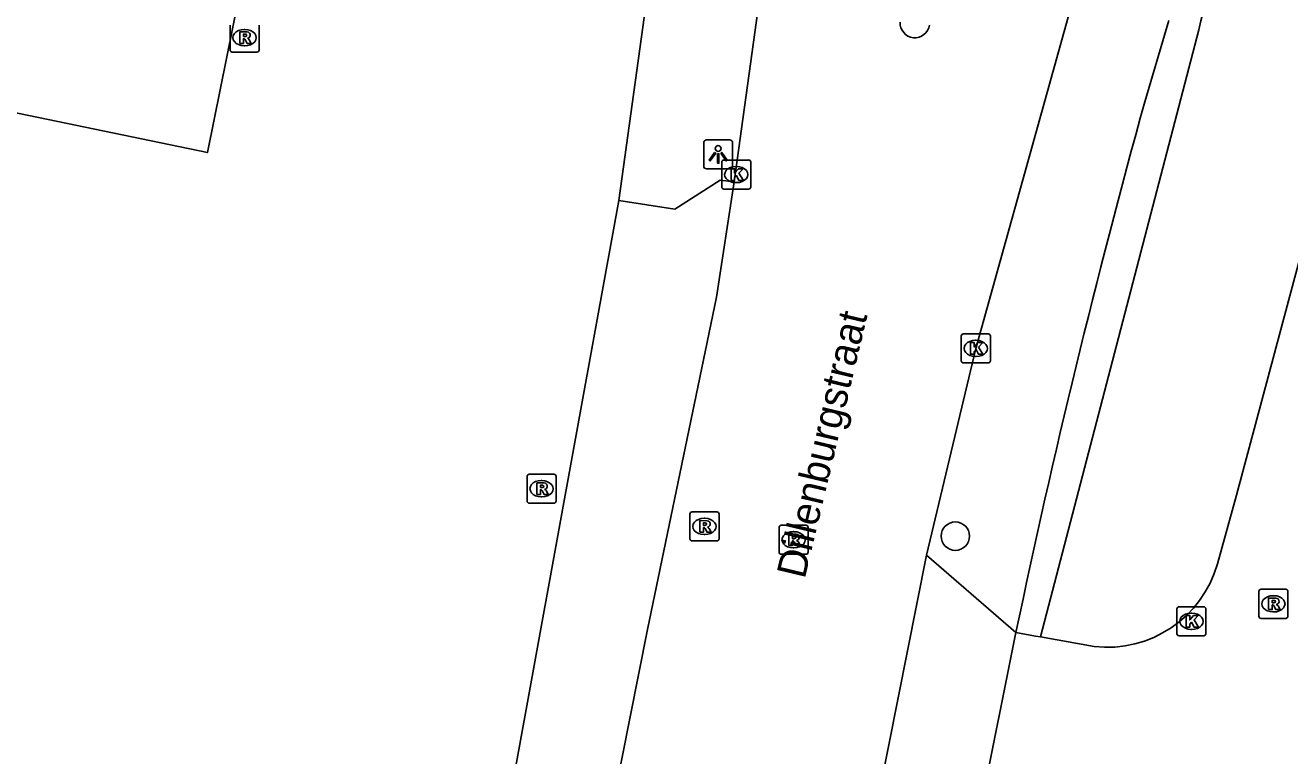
# Model space of a CAD drawing. Extents: x 157692 to 159670, y 381454 to 383289.
# Drawn here: x 158478.58 to 158522.1, y 382030.81 to 382055.97 of the extents above; entities that cross this region are included whole.
import ezdxf

# ---------------------------------------------------------------- set-up
doc = ezdxf.new("R2010")
doc.units = 0
for name, color, linetype in [('IMGEO_Boom', 7, 'Continuous'), ('IMGEO_Haag', 7, 'Continuous'), ('IMGEO_Kolk', 7, 'Continuous'), ('IMGEO_Lichtpunt', 7, 'Continuous'), ('IMGEO_Openbare_ruimte_label', 7, 'Continuous'), ('IMGEO_Pand', 7, 'Continuous'), ('IMGEO_Rijbaan_lokaal_gesloten', 7, 'Continuous'), ('IMGEO_Rijbaan_lokaal_open', 7, 'Continuous'), ('IMGEO_Rioolput', 7, 'Continuous'), ('IMGEO_Voetpad_open', 7, 'Continuous')]:
    doc.layers.add(name, color=color, linetype=linetype)

msp = doc.modelspace()

# ---------------------------------------------------------------- linework, layer by layer
at = {"layer": 'IMGEO_Boom'}
msp.add_circle((158510.594, 382038.377), 0.489, dxfattribs=at)
at = {"layer": 'IMGEO_Haag'}
msp.add_lwpolyline([(158518.976, 382055.81), (158513.524, 382034.906)], dxfattribs=at)
msp.add_arc((158527.558, 382054.016), 8.767, 135.0777, 168.1919, dxfattribs=at)
at = {"layer": 'IMGEO_Kolk'}
for p, q in [((158502.554, 382050.404), (158502.554, 382051.256)), ((158502.629, 382051.33), (158503.481, 382051.33)), ((158503.555, 382051.256), (158503.555, 382050.404)), ((158503.042, 382051.11), (158503.067, 382051.11)), ((158503.065, 382050.55), (158503.04, 382050.55)), ((158503.481, 382050.33), (158502.629, 382050.33)), ((158510.799, 382044.415), (158510.799, 382045.267)), ((158510.874, 382045.341), (158511.726, 382045.341)), ((158511.8, 382045.267), (158511.8, 382044.415)), ((158511.287, 382045.121), (158511.312, 382045.121)), ((158511.726, 382044.341), (158510.874, 382044.341)), ((158511.31, 382044.561), (158511.285, 382044.561)), ((158518.219, 382035.019), (158518.219, 382035.871)), ((158518.294, 382035.945), (158519.146, 382035.945)), ((158518.707, 382035.725), (158518.732, 382035.725)), ((158519.22, 382035.871), (158519.22, 382035.019)), ((158518.73, 382035.165), (158518.705, 382035.165)), ((158519.146, 382034.945), (158518.294, 382034.945))]:
    msp.add_line(p, q, dxfattribs=at)
for points in [[(158502.554, 382050.404), (158502.554, 382051.256)], [(158502.629, 382051.33), (158503.481, 382051.33)], [(158503.555, 382051.256), (158503.555, 382050.404)], [(158502.875, 382051.03), (158502.998, 382051.03), (158502.998, 382050.879), (158503.128, 382051.03), (158503.292, 382051.03), (158503.146, 382050.879), (158503.299, 382050.63), (158503.147, 382050.63), (158503.062, 382050.794), (158502.998, 382050.727), (158502.998, 382050.63), (158502.875, 382050.63), (158502.875, 382051.03)], [(158503.481, 382050.33), (158502.629, 382050.33)], [(158510.799, 382044.415), (158510.799, 382045.267)], [(158510.874, 382045.341), (158511.726, 382045.341)], [(158511.8, 382045.267), (158511.8, 382044.415)], [(158511.12, 382045.041), (158511.243, 382045.041), (158511.243, 382044.89), (158511.373, 382045.041), (158511.537, 382045.041), (158511.391, 382044.89), (158511.544, 382044.641), (158511.392, 382044.641), (158511.307, 382044.805), (158511.243, 382044.738), (158511.243, 382044.641), (158511.12, 382044.641), (158511.12, 382045.041)], [(158511.726, 382044.341), (158510.874, 382044.341)], [(158518.219, 382035.019), (158518.219, 382035.871)], [(158518.294, 382035.945), (158519.146, 382035.945)], [(158518.54, 382035.645), (158518.663, 382035.645), (158518.663, 382035.494), (158518.793, 382035.645), (158518.957, 382035.645), (158518.811, 382035.494), (158518.964, 382035.245), (158518.812, 382035.245), (158518.727, 382035.409), (158518.663, 382035.342), (158518.663, 382035.245), (158518.54, 382035.245), (158518.54, 382035.645)], [(158519.22, 382035.871), (158519.22, 382035.019)], [(158519.146, 382034.945), (158518.294, 382034.945)]]:
    msp.add_lwpolyline(points, dxfattribs=at)
for centre, start, end in [((158502.631, 382051.254), 91.552, 178.448), ((158502.631, 382051.254), 91.552, 178.448), ((158503.479, 382051.254), 1.552, 88.448), ((158503.479, 382051.254), 1.552, 88.448), ((158502.631, 382050.406), 181.552, 268.448), ((158502.631, 382050.406), 181.552, 268.448), ((158503.479, 382050.406), 271.552, 358.448), ((158503.479, 382050.406), 271.552, 358.448), ((158510.876, 382045.265), 91.552, 178.448), ((158510.876, 382045.265), 91.552, 178.448), ((158511.724, 382045.265), 1.552, 88.448), ((158511.724, 382045.265), 1.552, 88.448), ((158510.876, 382044.417), 181.552, 268.448), ((158510.876, 382044.417), 181.552, 268.448), ((158511.724, 382044.417), 271.552, 358.448), ((158511.724, 382044.417), 271.552, 358.448), ((158518.296, 382035.869), 91.552, 178.448), ((158518.296, 382035.869), 91.552, 178.448), ((158519.144, 382035.869), 1.552, 88.448), ((158519.144, 382035.869), 1.552, 88.448), ((158518.296, 382035.021), 181.552, 268.448), ((158518.296, 382035.021), 181.552, 268.448), ((158519.144, 382035.021), 271.552, 358.448), ((158519.144, 382035.021), 271.552, 358.448)]:
    msp.add_arc(centre, 0.0765, start, end, dxfattribs=at)
for centre, major_axis, ratio, start_param, end_param in [((158503.041, 382050.83), (-0.387, 0.002), 0.722429, 4.712389, 7.853982), ((158503.066, 382050.83), (-0.39, 0.002), 0.717154, 1.570796, 4.712389), ((158511.286, 382044.841), (-0.387, 0.002), 0.722429, 4.712389, 7.853982), ((158511.311, 382044.841), (-0.39, 0.002), 0.717154, 1.570796, 4.712389), ((158518.706, 382035.445), (-0.387, 0.002), 0.722429, 4.712389, 7.853982), ((158518.731, 382035.445), (-0.39, 0.002), 0.717154, 1.570796, 4.712389)]:
    msp.add_ellipse(centre, major_axis=major_axis, ratio=ratio, start_param=start_param, end_param=end_param, dxfattribs=at)
at = {"layer": 'IMGEO_Lichtpunt'}
for p, q in [((158501.933, 382051.927), (158501.933, 382051.12)), ((158501.933, 382051.927), (158501.933, 382051.12)), ((158502.835, 382052.022), (158502.027, 382052.022)), ((158502.835, 382052.022), (158502.027, 382052.022)), ((158502.929, 382051.12), (158502.929, 382051.927)), ((158502.929, 382051.12), (158502.929, 382051.927)), ((158502.027, 382051.026), (158502.835, 382051.026)), ((158502.027, 382051.026), (158502.835, 382051.026))]:
    msp.add_line(p, q, dxfattribs=at)
for points in [[(158502.307, 382051.591), (158502.346, 382051.563), (158502.158, 382051.301), (158502.12, 382051.328), (158502.307, 382051.591)], [(158502.409, 382051.543), (158502.456, 382051.543), (158502.456, 382051.221), (158502.409, 382051.221), (158502.409, 382051.543)], [(158502.519, 382051.563), (158502.557, 382051.59), (158502.744, 382051.328), (158502.705, 382051.3), (158502.519, 382051.563)]]:
    msp.add_lwpolyline(points, dxfattribs=at)
msp.add_circle((158502.432, 382051.725), 0.0994, dxfattribs=at)
for centre, start, end in [((158502.027, 382051.927), 90, 180), ((158502.027, 382051.927), 90, 180), ((158502.835, 382051.927), 0, 90), ((158502.835, 382051.927), 0, 90), ((158502.027, 382051.12), 180, 270), ((158502.027, 382051.12), 180, 270), ((158502.835, 382051.12), 270, 0), ((158502.835, 382051.12), 270, 360)]:
    msp.add_arc(centre, 0.0946, start, end, dxfattribs=at)
at = {"layer": 'IMGEO_Pand'}
msp.add_lwpolyline([(158454.408, 382072.073), (158487.632, 382065.239), (158486.625, 382060.342), (158484.854, 382051.585), (158467.009, 382055.289)], dxfattribs=at)
at = {"layer": 'IMGEO_Rijbaan_lokaal_gesloten'}
for points in [[(158509.607, 382037.718), (158511.299, 382044.841), (158517.633, 382067.591), (158517.953, 382068.784), (158520.916, 382079.242), (158521.192, 382080.355)], [(158502.977, 382050.581), (158505.431, 382068.251)], [(158502.977, 382050.581), (158502.374, 382046.61), (158501.804, 382043.842), (158500, 382035.157), (158498.813, 382029.208)], [(158507.645, 382027.843), (158509.607, 382037.718)]]:
    msp.add_lwpolyline(points, dxfattribs=at)
msp.add_arc((158509.203, 382056.047), 0.507, 176.549, 351.7823, dxfattribs=at)
at = {"layer": 'IMGEO_Rijbaan_lokaal_open'}
for points in [[(158519.613, 382037.428), (158520.266, 382039.789), (158523.937, 382053.475)], [(158512.682, 382035.058), (158511.487, 382029.103)], [(158512.682, 382035.058), (158513.351, 382034.937), (158513.524, 382034.906)], [(158513.524, 382034.906), (158515.374, 382034.573)]]:
    msp.add_lwpolyline(points, dxfattribs=at)
msp.add_arc((158515.818, 382038.488), 3.94, 263.5322, 344.3889, dxfattribs=at)
at = {"layer": 'IMGEO_Rioolput'}
for p, q in [((158485.63, 382055.118), (158485.63, 382055.97)), ((158486.118, 382055.824), (158486.143, 382055.824)), ((158486.631, 382055.97), (158486.631, 382055.118)), ((158486.141, 382055.264), (158486.116, 382055.264)), ((158486.557, 382055.044), (158485.705, 382055.044)), ((158495.854, 382039.584), (158495.854, 382040.436)), ((158495.929, 382040.51), (158496.781, 382040.51)), ((158496.855, 382040.436), (158496.855, 382039.584)), ((158496.342, 382040.29), (158496.367, 382040.29)), ((158496.781, 382039.51), (158495.929, 382039.51)), ((158496.365, 382039.73), (158496.34, 382039.73)), ((158501.46, 382038.285), (158501.46, 382039.137)), ((158501.535, 382039.211), (158502.387, 382039.211)), ((158502.461, 382039.137), (158502.461, 382038.285)), ((158501.948, 382038.991), (158501.973, 382038.991)), ((158504.528, 382037.825), (158504.528, 382038.677)), ((158504.603, 382038.751), (158505.455, 382038.751)), ((158505.529, 382038.677), (158505.529, 382037.825)), ((158502.387, 382038.211), (158501.535, 382038.211)), ((158501.971, 382038.431), (158501.946, 382038.431)), ((158505.016, 382038.531), (158505.041, 382038.531)), ((158505.039, 382037.971), (158505.014, 382037.971)), ((158505.455, 382037.751), (158504.603, 382037.751)), ((158521.04, 382035.62), (158521.04, 382036.472)), ((158521.115, 382036.546), (158521.967, 382036.546)), ((158522.041, 382036.472), (158522.041, 382035.62)), ((158521.528, 382036.326), (158521.553, 382036.326)), ((158521.551, 382035.766), (158521.526, 382035.766)), ((158521.967, 382035.546), (158521.115, 382035.546))]:
    msp.add_line(p, q, dxfattribs=at)
for points in [[(158485.63, 382055.118), (158485.63, 382055.97)], [(158486.219, 382055.742), (158485.967, 382055.744), (158485.967, 382055.344)], [(158486.145, 382055.663), (158486.091, 382055.663), (158486.091, 382055.582)], [(158486.631, 382055.97), (158486.631, 382055.118)], [(158485.967, 382055.344), (158486.091, 382055.344), (158486.091, 382055.506), (158486.102, 382055.506)], [(158486.091, 382055.582), (158486.143, 382055.582)], [(158486.149, 382055.477), (158486.22, 382055.344), (158486.36, 382055.344), (158486.295, 382055.47)], [(158486.557, 382055.044), (158485.705, 382055.044)], [(158495.854, 382039.584), (158495.854, 382040.436)], [(158495.929, 382040.51), (158496.781, 382040.51)], [(158496.855, 382040.436), (158496.855, 382039.584)], [(158496.443, 382040.208), (158496.191, 382040.21), (158496.191, 382039.81)], [(158496.191, 382039.81), (158496.315, 382039.81), (158496.315, 382039.972), (158496.326, 382039.972)], [(158496.369, 382040.129), (158496.315, 382040.129), (158496.315, 382040.048)], [(158496.315, 382040.048), (158496.367, 382040.048)], [(158496.373, 382039.943), (158496.444, 382039.81), (158496.584, 382039.81), (158496.519, 382039.936)], [(158496.781, 382039.51), (158495.929, 382039.51)], [(158501.46, 382038.285), (158501.46, 382039.137)], [(158501.535, 382039.211), (158502.387, 382039.211)], [(158502.461, 382039.137), (158502.461, 382038.285)], [(158502.049, 382038.909), (158501.797, 382038.911), (158501.797, 382038.511)], [(158501.797, 382038.511), (158501.921, 382038.511), (158501.921, 382038.673), (158501.932, 382038.673)], [(158501.975, 382038.83), (158501.921, 382038.83), (158501.921, 382038.749)], [(158501.921, 382038.749), (158501.973, 382038.749)], [(158501.979, 382038.644), (158502.05, 382038.511), (158502.19, 382038.511), (158502.125, 382038.637)], [(158504.528, 382037.825), (158504.528, 382038.677)], [(158504.603, 382038.751), (158505.455, 382038.751)], [(158505.529, 382038.677), (158505.529, 382037.825)], [(158502.387, 382038.211), (158501.535, 382038.211)], [(158505.117, 382038.449), (158504.865, 382038.451), (158504.865, 382038.051)], [(158504.865, 382038.051), (158504.989, 382038.051), (158504.989, 382038.213), (158505, 382038.213)], [(158505.043, 382038.37), (158504.989, 382038.37), (158504.989, 382038.289)], [(158504.989, 382038.289), (158505.041, 382038.289)], [(158505.047, 382038.184), (158505.118, 382038.051), (158505.258, 382038.051), (158505.193, 382038.177)], [(158505.455, 382037.751), (158504.603, 382037.751)], [(158521.04, 382035.62), (158521.04, 382036.472)], [(158521.115, 382036.546), (158521.967, 382036.546)], [(158522.041, 382036.472), (158522.041, 382035.62)], [(158521.629, 382036.244), (158521.377, 382036.246), (158521.377, 382035.846)], [(158521.555, 382036.165), (158521.501, 382036.165), (158521.501, 382036.084)], [(158521.501, 382036.084), (158521.553, 382036.084)], [(158521.377, 382035.846), (158521.501, 382035.846), (158521.501, 382036.008), (158521.512, 382036.008)], [(158521.559, 382035.979), (158521.63, 382035.846), (158521.77, 382035.846), (158521.705, 382035.972)], [(158521.967, 382035.546), (158521.115, 382035.546)]]:
    msp.add_lwpolyline(points, dxfattribs=at)
for centre, radius, start, end in [((158486.151, 382055.567), 0.0964, 77.0061, 93.1865), ((158486.165, 382055.624), 0.0378, 276.6634, 79.6772), ((158486.218, 382055.632), 0.109, 350.3612, 89.416), ((158486.216, 382055.632), 0.112, 277.5842, 350.9817), ((158486.101, 382055.453), 0.0533, 26.0293, 88.6989), ((158486.127, 382055.771), 0.19, 274.7715, 282.9687), ((158486.2, 382055.417), 0.108, 29.5134, 73.7905), ((158485.707, 382055.12), 0.0765, 181.552, 268.448), ((158485.707, 382055.12), 0.0765, 181.552, 268.448), ((158486.555, 382055.12), 0.0765, 271.552, 358.448), ((158486.555, 382055.12), 0.0765, 271.552, 358.448), ((158495.931, 382040.434), 0.0765, 91.552, 178.448), ((158495.931, 382040.434), 0.0765, 91.552, 178.448), ((158496.779, 382040.434), 0.0765, 1.552, 88.448), ((158496.779, 382040.434), 0.0765, 1.552, 88.448), ((158496.325, 382039.919), 0.0533, 26.0293, 88.6989), ((158496.351, 382040.237), 0.19, 274.7715, 282.9687), ((158496.375, 382040.033), 0.0964, 77.0061, 93.1865), ((158496.389, 382040.09), 0.0378, 276.6634, 79.6772), ((158496.442, 382040.098), 0.109, 350.3612, 89.416), ((158496.44, 382040.098), 0.112, 277.5842, 350.9817), ((158496.424, 382039.883), 0.108, 29.5134, 73.7905), ((158495.931, 382039.586), 0.0765, 181.552, 268.448), ((158495.931, 382039.586), 0.0765, 181.552, 268.448), ((158496.779, 382039.586), 0.0765, 271.552, 358.448), ((158496.779, 382039.586), 0.0765, 271.552, 358.448), ((158501.537, 382039.135), 0.0765, 91.552, 178.448), ((158501.537, 382039.135), 0.0765, 91.552, 178.448), ((158502.385, 382039.135), 0.0765, 1.552, 88.448), ((158502.385, 382039.135), 0.0765, 1.552, 88.448), ((158501.931, 382038.62), 0.0533, 26.0293, 88.6989), ((158501.957, 382038.938), 0.19, 274.7715, 282.9687), ((158501.981, 382038.734), 0.0964, 77.0061, 93.1865), ((158501.995, 382038.791), 0.0378, 276.6634, 79.6772), ((158502.048, 382038.799), 0.109, 350.3612, 89.416), ((158502.046, 382038.799), 0.112, 277.5842, 350.9817), ((158502.03, 382038.584), 0.108, 29.5134, 73.7905), ((158504.605, 382038.675), 0.0765, 91.552, 178.448), ((158504.605, 382038.675), 0.0765, 91.552, 178.448), ((158505.453, 382038.675), 0.0765, 1.552, 88.448), ((158505.453, 382038.675), 0.0765, 1.552, 88.448), ((158501.537, 382038.287), 0.0765, 181.552, 268.448), ((158501.537, 382038.287), 0.0765, 181.552, 268.448), ((158502.385, 382038.287), 0.0765, 271.552, 358.448), ((158502.385, 382038.287), 0.0765, 271.552, 358.448), ((158504.999, 382038.16), 0.0533, 26.0293, 88.6989), ((158505.025, 382038.478), 0.19, 274.7715, 282.9687), ((158505.049, 382038.274), 0.0964, 77.0061, 93.1865), ((158505.063, 382038.331), 0.0378, 276.6634, 79.6772), ((158505.116, 382038.339), 0.109, 350.3612, 89.416), ((158505.114, 382038.339), 0.112, 277.5842, 350.9817), ((158505.098, 382038.124), 0.108, 29.5134, 73.7905), ((158504.605, 382037.827), 0.0765, 181.552, 268.448), ((158504.605, 382037.827), 0.0765, 181.552, 268.448), ((158505.453, 382037.827), 0.0765, 271.552, 358.448), ((158505.453, 382037.827), 0.0765, 271.552, 358.448), ((158521.117, 382036.47), 0.0765, 91.552, 178.448), ((158521.117, 382036.47), 0.0765, 91.552, 178.448), ((158521.965, 382036.47), 0.0765, 1.552, 88.448), ((158521.965, 382036.47), 0.0765, 1.552, 88.448), ((158521.537, 382036.273), 0.19, 274.7715, 282.9687), ((158521.561, 382036.069), 0.0964, 77.0061, 93.1865), ((158521.575, 382036.126), 0.0378, 276.6634, 79.6772), ((158521.628, 382036.134), 0.109, 350.3612, 89.416), ((158521.626, 382036.134), 0.112, 277.5842, 350.9817), ((158521.61, 382035.919), 0.108, 29.5134, 73.7905), ((158521.117, 382035.622), 0.0765, 181.552, 268.448), ((158521.117, 382035.622), 0.0765, 181.552, 268.448), ((158521.511, 382035.955), 0.0533, 26.0293, 88.6989), ((158521.965, 382035.622), 0.0765, 271.552, 358.448), ((158521.965, 382035.622), 0.0765, 271.552, 358.448)]:
    msp.add_arc(centre, radius, start, end, dxfattribs=at)
for centre, major_axis, ratio, start_param, end_param in [((158486.117, 382055.544), (-0.387, 0.002), 0.722429, 4.712389, 7.853982), ((158486.142, 382055.544), (-0.39, 0.002), 0.717154, 1.570796, 4.712389), ((158496.341, 382040.01), (-0.387, 0.002), 0.722429, 4.712389, 7.853982), ((158496.366, 382040.01), (-0.39, 0.002), 0.717154, 1.570796, 4.712389), ((158501.947, 382038.711), (-0.387, 0.002), 0.722429, 4.712389, 7.853982), ((158501.972, 382038.711), (-0.39, 0.002), 0.717154, 1.570796, 4.712389), ((158505.015, 382038.251), (-0.387, 0.002), 0.722429, 4.712389, 7.853982), ((158505.04, 382038.251), (-0.39, 0.002), 0.717154, 1.570796, 4.712389), ((158521.527, 382036.046), (-0.387, 0.002), 0.722429, 4.712389, 7.853982), ((158521.552, 382036.046), (-0.39, 0.002), 0.717154, 1.570796, 4.712389)]:
    msp.add_ellipse(centre, major_axis=major_axis, ratio=ratio, start_param=start_param, end_param=end_param, dxfattribs=at)
at = {"layer": 'IMGEO_Voetpad_open'}
for points in [[(158501.383, 382067.106), (158499.017, 382049.934)], [(158517.941, 382056.136), (158517.115, 382053.336)], [(158499.017, 382049.934), (158500.942, 382049.636), (158502.498, 382050.635), (158502.977, 382050.581)], [(158495.378, 382029.949), (158499.017, 382049.934)], [(158509.607, 382037.718), (158512.682, 382035.058)]]:
    msp.add_lwpolyline(points, dxfattribs=at)
msp.add_arc((158799.672, 381975.13), 293.18, 164.52906, 168.20529, dxfattribs=at)

# ---------------------------------------------------------------- texts
at = {"layer": 'IMGEO_Openbare_ruimte_label'}
msp.add_text('Dillenburgstraat', height=1, rotation=76.6447, dxfattribs=at).set_placement((158505.408, 382036.874))

doc.saveas('drawing.dxf')
